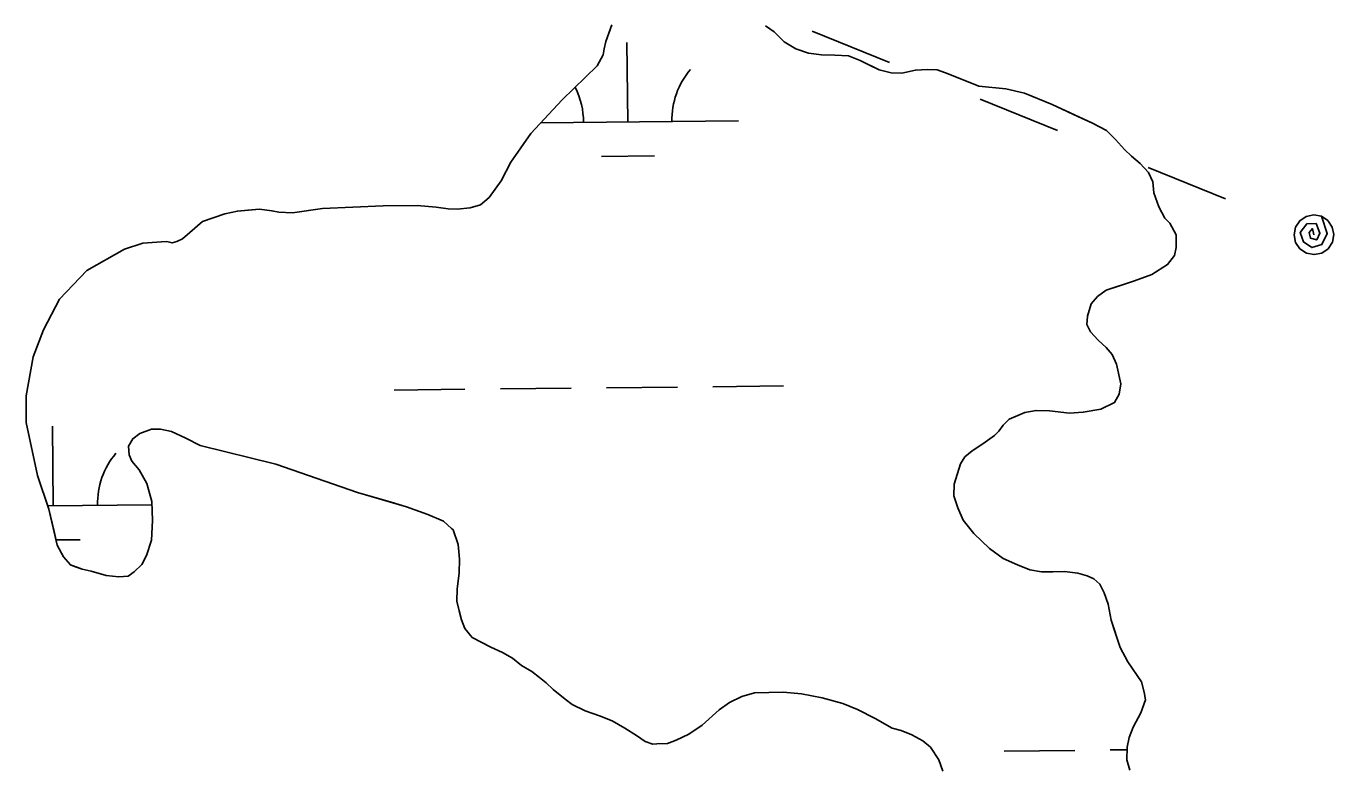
# Model space of a CAD drawing. Extents: x 3734862 to 3772949, y 391520 to 417239.
# Drawn here: x 3754212 to 3754803, y 414527 to 414861 of the extents above; entities that cross this region are included whole.
import ezdxf

# ---------------------------------------------------------------- set-up
doc = ezdxf.new("R2010")
doc.units = 0
for name, color, linetype in [('V-TOPO-SHOR', 7, 'Continuous'), ('V-UTIL-LINE', 7, 'Continuous'), ('V-WETL-SWMP', 7, 'Continuous')]:
    doc.layers.add(name, color=color, linetype=linetype)

msp = doc.modelspace()

# ---------------------------------------------------------------- linework, layer by layer
at = {"layer": 'V-TOPO-SHOR'}
for points in [[(3754476.95, 414861.37), (3754475.61, 414857.47), (3754474.27, 414853.76), (3754473.51, 414850.44), (3754473.14, 414847.71), (3754470.45, 414842.83), (3754454.57, 414827.33), (3754440.45, 414812.24), (3754431.37, 414799.13), (3754426.95, 414790.72), (3754421.54, 414783.28), (3754417.66, 414779.95), (3754413, 414778.55), (3754407.16, 414777.93), (3754403.06, 414778.1), (3754397.6, 414778.84), (3754389.03, 414779.57), (3754373.64, 414779.47), (3754346.18, 414778.32), (3754332.75, 414776.28), (3754326.51, 414776.63), (3754323.39, 414777.2), (3754317.73, 414777.94), (3754312.48, 414777.52), (3754307.81, 414777.1), (3754302.16, 414775.89), (3754292.05, 414772.32), (3754286.24, 414767.41), (3754282.95, 414764.47), (3754280.42, 414763.28), (3754278.29, 414762.68), (3754275.94, 414763.26), (3754273.41, 414763.24), (3754265.04, 414762.6), (3754256.68, 414759.82), (3754239.79, 414750.16), (3754227.4, 414737.23), (3754220.09, 414723.35), (3754215.49, 414711.24), (3754212.3, 414693.49), (3754212.37, 414681.41), (3754217.4, 414657.48), (3754222.56, 414642.32), (3754224.96, 414632.2), (3754226.37, 414625.98), (3754229.13, 414620.73), (3754232.27, 414617.05), (3754234.22, 414616.29), (3754237.54, 414615.14), (3754241.64, 414614.19), (3754248.47, 414612.29), (3754254.12, 414611.74), (3754258.41, 414611.96), (3754261.12, 414613.93), (3754264.61, 414617.26), (3754266.73, 414621.36), (3754269.02, 414628.2), (3754269.35, 414637.16), (3754269.1, 414645.73), (3754266.91, 414653.9), (3754263.36, 414660.11), (3754260.02, 414663.99), (3754258.83, 414666.9), (3754258.61, 414670.8), (3754260.54, 414674.12), (3754263.64, 414676.48), (3754268.89, 414678.46), (3754272.98, 414678.49)], [(3754676.09, 414825.25), (3754663.59, 414830.43), (3754655.01, 414832.32), (3754642.92, 414833.61), (3754635.11, 414836.67), (3754627.88, 414839.55), (3754623.98, 414840.89), (3754619.69, 414841.06), (3754614.24, 414840.83), (3754608.01, 414839.42), (3754603.33, 414839.59), (3754597.87, 414840.92), (3754593.18, 414843.23), (3754589.27, 414845.15), (3754584, 414847.26), (3754577.76, 414847.61), (3754571.72, 414847.76), (3754565.87, 414848.51), (3754560.21, 414850.42), (3754554.93, 414853.69), (3754550.42, 414858.15), (3754546.5, 414860.85)], [(3754633.4, 414642.89), (3754631.61, 414648.34), (3754631.78, 414653.6), (3754634.64, 414662.78), (3754636.57, 414665.91), (3754639.87, 414668.66), (3754644.72, 414671.82), (3754649.96, 414675.55), (3754651.9, 414677.52), (3754653.83, 414680.26), (3754656.54, 414683), (3754659.46, 414684.19), (3754663.73, 414685.97), (3754668.79, 414686.98), (3754674.84, 414686.83), (3754683.81, 414685.71), (3754690.05, 414686.14), (3754698.04, 414687.56), (3754704.25, 414690.52), (3754706.37, 414694.24), (3754707.13, 414698.92), (3754705.12, 414707.88), (3754703.14, 414712.16), (3754700.39, 414715.45), (3754696.86, 414718.74), (3754693.33, 414722.43), (3754691.75, 414725.73), (3754691.92, 414729.63), (3754693.64, 414735.1), (3754696.54, 414738.43), (3754700.42, 414741.38), (3754706.06, 414743.17), (3754713.26, 414745.56), (3754721.04, 414748.34), (3754728.22, 414752.87), (3754731.32, 414756.98), (3754732.07, 414760.69), (3754732.04, 414766.35), (3754729.27, 414771.59), (3754726.92, 414773.91), (3754724.16, 414778.97), (3754721.97, 414785.39), (3754721.55, 414790.26), (3754719.57, 414794.53), (3754715.84, 414798.6), (3754711.92, 414801.89), (3754708.78, 414804.99), (3754704.66, 414809.45), (3754700.54, 414813.52), (3754694.28, 414816.79), (3754687.63, 414819.87), (3754676.09, 414825.25)], [(3754272.98, 414678.49), (3754278.05, 414677.35), (3754284.5, 414674.47), (3754290.95, 414671.01), (3754325.1, 414662.66), (3754362, 414649.84), (3754377.23, 414645.46), (3754384.25, 414643.36), (3754393.83, 414639.91), (3754400.86, 414636.84), (3754404.58, 414633.55), (3754405.36, 414632.97), (3754407.55, 414626.36), (3754408.18, 414619.74), (3754408.02, 414613.31), (3754407.09, 414606.3), (3754406.93, 414600.64), (3754407.94, 414596.36), (3754409.13, 414592.28), (3754410.52, 414588.39), (3754413.86, 414584.33), (3754422.26, 414579.9), (3754427.54, 414577.4), (3754432.04, 414574.89), (3754436.15, 414571.61), (3754440.84, 414568.91), (3754444.37, 414566.21), (3754447.3, 414563.69), (3754450.44, 414560.79), (3754455.92, 414556.35), (3754459.06, 414554.03), (3754464.92, 414551.14), (3754471.36, 414548.85), (3754477.22, 414546.55), (3754482.89, 414543.27), (3754488.17, 414539.99), (3754492.09, 414537.29), (3754495.6, 414535.95), (3754497.36, 414536.16), (3754502.23, 414536.38), (3754506.11, 414537.77), (3754511.74, 414540.54), (3754517.76, 414544.67), (3754525.51, 414551.53), (3754530.16, 414554.88), (3754535.79, 414557.64), (3754541.43, 414559.23), (3754554.48, 414559.51), (3754562.67, 414558.79), (3754572.03, 414556.9), (3754581.4, 414554.43), (3754588.04, 414551.74), (3754596.06, 414547.7), (3754603.68, 414543.27), (3754607.78, 414542.13), (3754612.66, 414540.21), (3754617.55, 414537.51), (3754621.08, 414534.62), (3754624.81, 414528.99), (3754626.6, 414523.74)], [(3754711.18, 414524.27), (3754709.78, 414528.94), (3754709.94, 414534.6), (3754710.88, 414539.09), (3754712.61, 414543.78), (3754716.08, 414550.23), (3754718.18, 414556.1), (3754717.58, 414559.6), (3754716.37, 414564.27), (3754710.27, 414573.2), (3754706.72, 414579.8), (3754704.34, 414587), (3754702.74, 414592.06), (3754701.33, 414599.27), (3754699.54, 414604.52), (3754697.57, 414608.41), (3754694.83, 414610.73), (3754691.89, 414612.07), (3754687.6, 414613.41), (3754681.55, 414614.15), (3754676.29, 414613.92), (3754671.22, 414613.89), (3754665.95, 414614.83), (3754660.28, 414617.13), (3754653.83, 414620.02), (3754647.75, 414624.46), (3754640.69, 414631.24), (3754635.78, 414637.25), (3754633.4, 414642.89)]]:
    msp.add_lwpolyline(points, dxfattribs=at)
at = {"layer": 'V-UTIL-LINE'}
for points in [[(3754567.61, 414858.48), (3754602.49, 414844.31)], [(3754643.53, 414827.64), (3754678.41, 414813.47)], [(3754719.45, 414796.8), (3754754.33, 414782.63)], [(3754794.33, 414766.38), (3754793.71, 414769.19), (3754792.14, 414767.47), (3754792.8, 414764.81), (3754795.62, 414764.01), (3754797.05, 414767.1), (3754795.33, 414771.46), (3754791.07, 414771.27), (3754788.1, 414767.41), (3754789.67, 414763.11), (3754793.35, 414760.57), (3754797.95, 414762.02), (3754800.32, 414766.99), (3754797.72, 414774.72), (3754794.27, 414775.38), (3754790.83, 414774.67), (3754787.93, 414772.7), (3754786, 414769.77), (3754785.33, 414766.32), (3754786.04, 414762.88), (3754788.01, 414759.97), (3754790.95, 414758.04), (3754794.4, 414757.38), (3754797.83, 414758.09), (3754800.74, 414760.06), (3754802.67, 414762.99), (3754803.33, 414766.44), (3754802.62, 414769.88), (3754800.65, 414772.79), (3754797.72, 414774.72)]]:
    msp.add_lwpolyline(points, dxfattribs=at)
at = {"layer": 'V-WETL-SWMP'}
for p, q in [((3754484.19, 414817.35), (3754483.81, 414853.34)), ((3754444.83, 414816.93), (3754534.19, 414817.87)), ((3754472.36, 414801.79), (3754496.35, 414802.04)), ((3754378.62, 414696.15), (3754410.62, 414696.49)), ((3754426.62, 414696.66), (3754458.62, 414697)), ((3754474.62, 414697.17), (3754506.62, 414697.5)), ((3754522.61, 414697.67), (3754554.61, 414698.01)), ((3754224.57, 414643.78), (3754224.19, 414679.78)), ((3754222.07, 414643.75), (3754269.14, 414644.25)), ((3754225.81, 414628.36), (3754236.74, 414628.48)), ((3754654.27, 414532.88), (3754686.27, 414533.22)), ((3754702.27, 414533.39), (3754709.91, 414533.47))]:
    msp.add_line(p, q, dxfattribs=at)
for points in [[(3754266.73, 414621.37), (3754264.61, 414617.26), (3754261.12, 414613.93), (3754258.41, 414611.96), (3754254.12, 414611.74), (3754248.47, 414612.29), (3754241.64, 414614.19), (3754237.54, 414615.14), (3754232.27, 414617.05), (3754229.13, 414620.73), (3754226.37, 414625.98), (3754222.56, 414642.32), (3754217.4, 414657.48), (3754212.37, 414681.41), (3754212.3, 414693.49), (3754215.49, 414711.24), (3754220.09, 414723.35), (3754227.41, 414737.23), (3754239.79, 414750.16), (3754256.68, 414759.82), (3754265.04, 414762.6), (3754273.41, 414763.24), (3754275.94, 414763.26), (3754278.28, 414762.68), (3754280.42, 414763.28), (3754282.95, 414764.47), (3754286.24, 414767.41), (3754292.05, 414772.32), (3754302.16, 414775.89), (3754307.8, 414777.1), (3754317.73, 414777.94), (3754323.39, 414777.2), (3754326.51, 414776.63), (3754332.75, 414776.28), (3754346.18, 414778.32), (3754373.64, 414779.47), (3754389.03, 414779.57), (3754397.6, 414778.84), (3754403.06, 414778.1), (3754407.16, 414777.93), (3754413, 414778.55), (3754417.66, 414779.95), (3754421.54, 414783.29), (3754426.95, 414790.72), (3754431.37, 414799.13), (3754440.45, 414812.24), (3754454.57, 414827.33), (3754470.45, 414842.83), (3754473.14, 414847.71), (3754473.51, 414850.44), (3754474.27, 414853.76), (3754476.95, 414861.37)], [(3754546.5, 414860.85), (3754550.42, 414858.15), (3754554.93, 414853.69), (3754560.21, 414850.42), (3754565.87, 414848.5), (3754571.72, 414847.76), (3754577.76, 414847.61), (3754584, 414847.26), (3754589.27, 414845.15), (3754597.87, 414840.92), (3754603.33, 414839.59), (3754608.01, 414839.42), (3754614.24, 414840.83), (3754619.69, 414841.06), (3754623.98, 414840.89), (3754627.88, 414839.55), (3754642.92, 414833.61), (3754655.01, 414832.32), (3754663.59, 414830.43), (3754676.09, 414825.25), (3754694.28, 414816.79), (3754700.54, 414813.52), (3754704.66, 414809.45), (3754708.78, 414804.99), (3754711.92, 414801.89), (3754715.84, 414798.6), (3754719.57, 414794.53), (3754721.55, 414790.26), (3754721.97, 414785.39), (3754724.16, 414778.97), (3754726.92, 414773.92), (3754729.27, 414771.59), (3754732.04, 414766.35), (3754732.07, 414760.69), (3754731.32, 414756.98), (3754728.22, 414752.87), (3754721.04, 414748.34), (3754713.26, 414745.56)], [(3754713.26, 414745.56), (3754700.42, 414741.38), (3754696.54, 414738.43), (3754693.64, 414735.1), (3754691.92, 414729.63), (3754691.75, 414725.73), (3754693.33, 414722.43), (3754696.86, 414718.74), (3754700.39, 414715.45), (3754703.14, 414712.16), (3754705.12, 414707.88), (3754707.12, 414698.92), (3754706.38, 414694.24), (3754704.25, 414690.52), (3754698.04, 414687.56), (3754690.05, 414686.14), (3754683.82, 414685.71), (3754674.84, 414686.83), (3754668.8, 414686.98), (3754663.73, 414685.97), (3754656.54, 414683), (3754653.83, 414680.26), (3754651.9, 414677.52), (3754649.96, 414675.55), (3754644.72, 414671.82), (3754639.87, 414668.66), (3754636.57, 414665.91), (3754634.64, 414662.78), (3754631.77, 414653.6), (3754631.61, 414648.34), (3754633.4, 414642.89), (3754635.78, 414637.25), (3754640.69, 414631.24), (3754647.75, 414624.46), (3754653.83, 414620.02), (3754660.28, 414617.13), (3754665.95, 414614.83), (3754671.22, 414613.89), (3754676.29, 414613.92), (3754681.55, 414614.15), (3754687.6, 414613.41), (3754691.89, 414612.07), (3754694.83, 414610.73), (3754697.57, 414608.41), (3754699.54, 414604.52), (3754701.33, 414599.27), (3754702.74, 414592.06), (3754706.72, 414579.81), (3754710.27, 414573.2), (3754716.38, 414564.27), (3754717.58, 414559.6), (3754718.18, 414556.1), (3754716.08, 414550.23), (3754712.61, 414543.78), (3754710.88, 414539.09), (3754709.94, 414534.6), (3754709.78, 414528.94), (3754711.17, 414524.27)], [(3754626.6, 414523.74), (3754624.81, 414528.99), (3754621.08, 414534.61), (3754617.55, 414537.51), (3754612.66, 414540.21), (3754607.78, 414542.13), (3754603.68, 414543.27), (3754596.06, 414547.7), (3754588.04, 414551.74), (3754581.4, 414554.43), (3754572.03, 414556.9), (3754562.67, 414558.79), (3754554.48, 414559.51), (3754541.43, 414559.23), (3754535.79, 414557.64), (3754530.16, 414554.88), (3754525.51, 414551.53), (3754517.76, 414544.67), (3754511.75, 414540.54), (3754506.11, 414537.77), (3754502.23, 414536.38), (3754497.36, 414536.16), (3754495.6, 414535.95), (3754492.09, 414537.29), (3754488.18, 414539.99), (3754482.89, 414543.27), (3754477.22, 414546.55), (3754471.36, 414548.85), (3754464.92, 414551.14), (3754459.06, 414554.03), (3754455.93, 414556.35), (3754450.44, 414560.79), (3754447.31, 414563.69), (3754444.37, 414566.21), (3754440.84, 414568.91), (3754436.15, 414571.61), (3754432.04, 414574.89), (3754427.54, 414577.4), (3754422.26, 414579.9), (3754413.86, 414584.32), (3754410.52, 414588.39), (3754409.13, 414592.28), (3754407.94, 414596.36), (3754406.94, 414600.64), (3754407.09, 414606.29), (3754408.02, 414613.31), (3754408.18, 414619.74), (3754407.55, 414626.36), (3754405.36, 414632.97), (3754404.58, 414633.55), (3754400.86, 414636.84), (3754393.82, 414639.91), (3754384.25, 414643.36), (3754362, 414649.84), (3754325.1, 414662.65), (3754290.95, 414671.01), (3754284.5, 414674.47), (3754278.05, 414677.35), (3754272.98, 414678.49), (3754268.89, 414678.46), (3754263.64, 414676.48), (3754260.54, 414674.12), (3754258.61, 414670.8), (3754258.83, 414666.9), (3754260.02, 414663.99), (3754263.36, 414660.11), (3754266.91, 414653.9), (3754269.1, 414645.73), (3754269.35, 414637.16), (3754269.02, 414628.2), (3754266.73, 414621.37)]]:
    msp.add_lwpolyline(points, dxfattribs=at)
for centre, start, end in [((3754539.43, 414818.4), 139.83336, 181.37702), ((3754428.95, 414817.24), 359.83336, 26.67769), ((3754279.81, 414644.84), 139.83336, 181.37702)]:
    msp.add_arc(centre, 35.25, start, end, dxfattribs=at)

doc.saveas('drawing.dxf')
